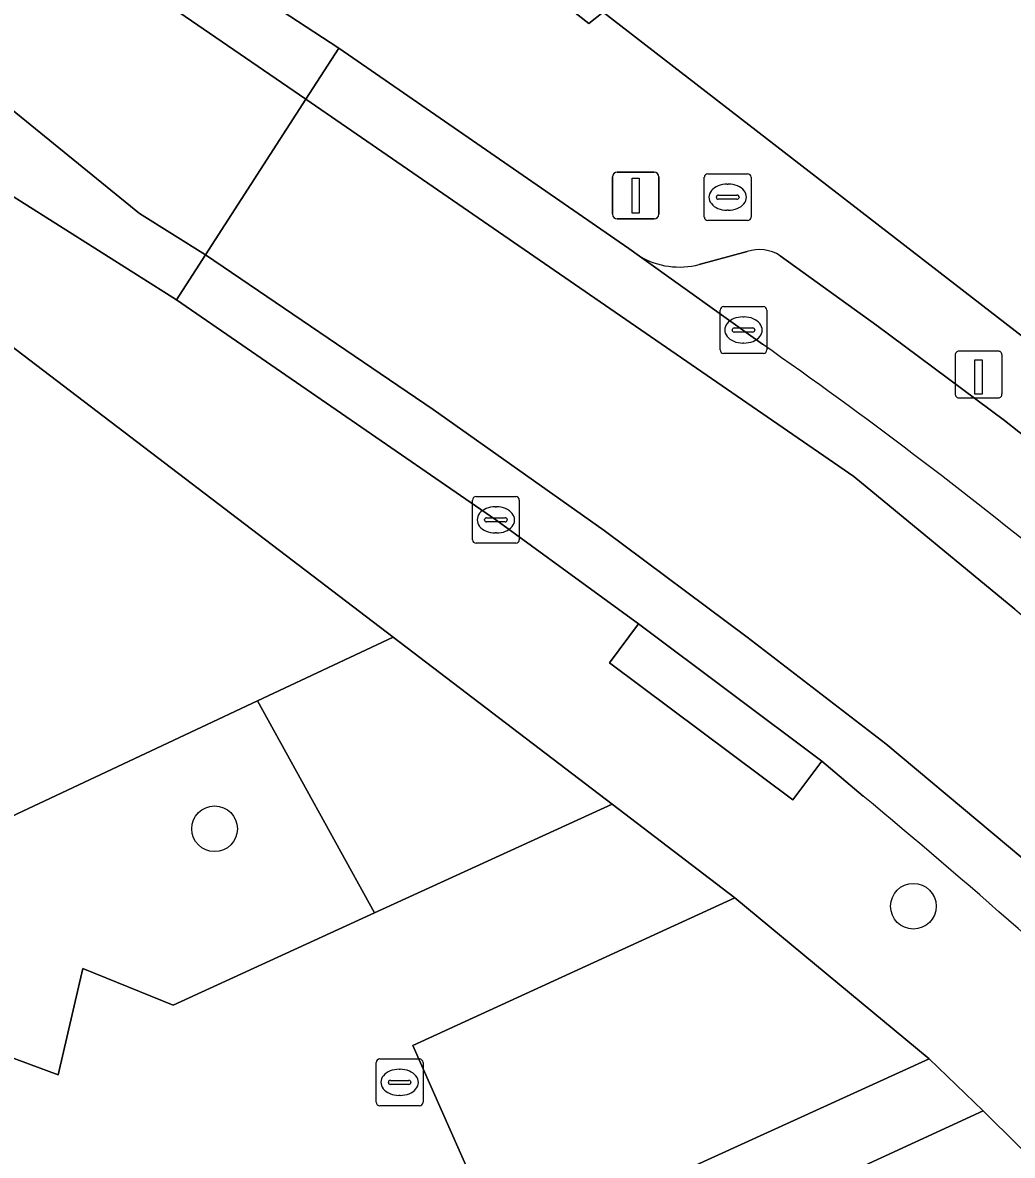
# Model space of a CAD drawing. Extents: x 159262 to 160143, y 383399 to 384319.
# Drawn here: x 159661.43 to 159682.62, y 383886.9 to 383911.15 of the extents above; entities that cross this region are included whole.
import ezdxf

# ---------------------------------------------------------------- set-up
doc = ezdxf.new("R2010")
doc.units = 0
for name, color, linetype in [('IMGEO_Boom', 7, 'Continuous'), ('IMGEO_Brandkraan', 7, 'Continuous'), ('IMGEO_Erf', 7, 'Continuous'), ('IMGEO_Groenvoorziening', 7, 'Continuous'), ('IMGEO_Kolk', 7, 'Continuous'), ('IMGEO_Laadpaal', 7, 'Continuous'), ('IMGEO_Lichtmast', 7, 'Continuous'), ('IMGEO_Parkeervlak_open', 7, 'Continuous'), ('IMGEO_Rijbaan_lokaal_gesloten', 7, 'Continuous'), ('IMGEO_Rijbaan_lokaal_open', 7, 'Continuous'), ('IMGEO_Voetpad_open', 7, 'Continuous')]:
    doc.layers.add(name, color=color, linetype=linetype)

msp = doc.modelspace()

# ---------------------------------------------------------------- linework, layer by layer
at = {"layer": 'IMGEO_Boom'}
for centre in [(159665.537, 383893.891), (159680.497, 383892.232)]:
    msp.add_circle(centre, 0.489, dxfattribs=at)
at = {"layer": 'IMGEO_Brandkraan'}
for p, q in [((159676.021, 383906.988), (159676.021, 383907.84)), ((159676.096, 383907.914), (159676.948, 383907.914)), ((159677.022, 383907.84), (159677.022, 383906.988)), ((159676.509, 383907.694), (159676.534, 383907.694)), ((159676.28, 383907.408), (159676.28, 383907.42)), ((159676.718, 383907.371), (159676.32, 383907.371)), ((159676.323, 383907.457), (159676.721, 383907.457)), ((159676.764, 383907.42), (159676.764, 383907.408)), ((159676.532, 383907.134), (159676.507, 383907.134)), ((159676.948, 383906.914), (159676.096, 383906.914))]:
    msp.add_line(p, q, dxfattribs=at)
for points in [[(159676.021, 383906.988), (159676.021, 383907.84)], [(159676.096, 383907.914), (159676.948, 383907.914)], [(159677.022, 383907.84), (159677.022, 383906.988)], [(159676.948, 383906.914), (159676.096, 383906.914)]]:
    msp.add_lwpolyline(points, dxfattribs=at)
for centre, radius, start, end in [((159676.098, 383907.838), 0.0765, 91.552, 178.448), ((159676.098, 383907.838), 0.0765, 91.552, 178.448), ((159676.946, 383907.838), 0.0765, 1.552, 88.448), ((159676.946, 383907.838), 0.0765, 1.552, 88.448), ((159676.32, 383907.417), 0.0403, 85.8775, 175.7526), ((159676.317, 383907.407), 0.0366, 178.938, 274.7102), ((159676.721, 383907.414), 0.043, 264.8664, 352.4533), ((159676.725, 383907.419), 0.0386, 1.7309, 96.639), ((159676.098, 383906.99), 0.0765, 181.552, 268.448), ((159676.098, 383906.99), 0.0765, 181.552, 268.448), ((159676.946, 383906.99), 0.0765, 271.552, 358.448), ((159676.946, 383906.99), 0.0765, 271.552, 358.448)]:
    msp.add_arc(centre, radius, start, end, dxfattribs=at)
for centre, major_axis, ratio, start_param, end_param in [((159676.508, 383907.414), (-0.387, 0.002), 0.722429, 4.712389, 7.853982), ((159676.533, 383907.414), (-0.39, 0.002), 0.717154, 1.570796, 4.712389)]:
    msp.add_ellipse(centre, major_axis=major_axis, ratio=ratio, start_param=start_param, end_param=end_param, dxfattribs=at)
at = {"layer": 'IMGEO_Erf'}
for points in [[(159777.272, 383965.773), (159773.286, 383964.712), (159769.133, 383963.606), (159761.123, 383961.474), (159763.12, 383953.973), (159765.503, 383954.561), (159766.116, 383952.08), (159766.986, 383948.553), (159764.602, 383947.965), (159765.519, 383944.903), (159766.503, 383941.407), (159752.247, 383937.414), (159753.57, 383932.427), (159748.324, 383931.035), (159747.001, 383936.022), (159672.409, 383912.034), (159673.546, 383911.13), (159673.853, 383911.374), (159683.97, 383903.552)], [(159686.536, 383883.351), (159681.994, 383887.853), (159633.167, 383865.358), (159633.741, 383863.652), (159639.584, 383846.284), (159640.286, 383844.199), (159644.879, 383845.723), (159645.052, 383845.201), (159647.598, 383846.058), (159652.71, 383847.777), (159657.902, 383849.577), (159662.678, 383851.232), (159667.615, 383854.172), (159669.44, 383855.259), (159668.635, 383857.377), (159669.117, 383858.082), (159670.678, 383858.806), (159671.55, 383856.515), (159672.197, 383856.901), (159676.812, 383859.649), (159681.401, 383862.382), (159685.996, 383865.118)]]:
    msp.add_lwpolyline(points, dxfattribs=at)
at = {"layer": 'IMGEO_Groenvoorziening'}
for points in [[(159666.454, 383896.629), (159669.358, 383897.994), (159660.854, 383904.472), (159660.687, 383904.565)], [(159625.756, 383883.694), (159627.571, 383878.247), (159628.812, 383878.932), (159666.454, 383896.629)]]:
    msp.add_lwpolyline(points, dxfattribs=at)
for points in [[(159674.05, 383894.42), (159669.358, 383897.994), (159666.454, 383896.629), (159668.962, 383892.09)], [(159650.579, 383885.52), (159653.102, 383884.519), (159653.674, 383886.785), (159656.196, 383885.826), (159656.708, 383888.161), (159659.09, 383887.239), (159659.643, 383889.566), (159662.185, 383888.626), (159662.717, 383890.902), (159664.647, 383890.115), (159668.962, 383892.09), (159666.454, 383896.629), (159628.812, 383878.932), (159630.597, 383874.526), (159636.763, 383875.546), (159638.444, 383880.008), (159638.603, 383879.948), (159641.115, 383878.998), (159641.678, 383881.265), (159644.1, 383880.363), (159644.651, 383882.77), (159647.035, 383881.668), (159647.555, 383884.164), (159650.088, 383883.154)], [(159671.184, 383886.075), (159671.739, 383884.822), (159680.835, 383888.963), (159676.673, 383892.409), (159669.778, 383889.25)]]:
    msp.add_lwpolyline(points, close=True, dxfattribs=at)
at = {"layer": 'IMGEO_Kolk'}
for p, q in [((159676.358, 383904.144), (159676.358, 383904.996)), ((159676.433, 383905.07), (159677.285, 383905.07)), ((159677.359, 383904.996), (159677.359, 383904.144)), ((159676.846, 383904.85), (159676.871, 383904.85)), ((159676.617, 383904.564), (159676.617, 383904.576)), ((159677.055, 383904.527), (159676.657, 383904.527)), ((159676.66, 383904.613), (159677.058, 383904.613)), ((159677.101, 383904.576), (159677.101, 383904.564)), ((159676.869, 383904.29), (159676.844, 383904.29)), ((159677.285, 383904.07), (159676.433, 383904.07)), ((159671.059, 383900.078), (159671.059, 383900.93)), ((159671.134, 383901.004), (159671.986, 383901.004)), ((159671.547, 383900.784), (159671.572, 383900.784)), ((159672.06, 383900.93), (159672.06, 383900.078)), ((159671.361, 383900.547), (159671.759, 383900.547)), ((159671.318, 383900.498), (159671.318, 383900.51)), ((159671.756, 383900.461), (159671.358, 383900.461)), ((159671.802, 383900.51), (159671.802, 383900.498)), ((159671.57, 383900.224), (159671.545, 383900.224)), ((159671.986, 383900.004), (159671.134, 383900.004)), ((159669.073, 383888.962), (159669.925, 383888.962)), ((159668.998, 383888.036), (159668.998, 383888.888)), ((159669.486, 383888.742), (159669.511, 383888.742)), ((159669.999, 383888.888), (159669.999, 383888.036)), ((159669.257, 383888.456), (159669.257, 383888.468)), ((159669.695, 383888.419), (159669.297, 383888.419)), ((159669.3, 383888.505), (159669.698, 383888.505)), ((159669.741, 383888.468), (159669.741, 383888.456)), ((159669.509, 383888.182), (159669.484, 383888.182)), ((159669.925, 383887.962), (159669.073, 383887.962))]:
    msp.add_line(p, q, dxfattribs=at)
for points in [[(159676.358, 383904.144), (159676.358, 383904.996)], [(159676.433, 383905.07), (159677.285, 383905.07)], [(159677.359, 383904.996), (159677.359, 383904.144)], [(159677.285, 383904.07), (159676.433, 383904.07)], [(159671.059, 383900.078), (159671.059, 383900.93)], [(159671.134, 383901.004), (159671.986, 383901.004)], [(159672.06, 383900.93), (159672.06, 383900.078)], [(159671.986, 383900.004), (159671.134, 383900.004)], [(159669.073, 383888.962), (159669.925, 383888.962)], [(159668.998, 383888.036), (159668.998, 383888.888)], [(159669.999, 383888.888), (159669.999, 383888.036)], [(159669.925, 383887.962), (159669.073, 383887.962)]]:
    msp.add_lwpolyline(points, dxfattribs=at)
for centre, radius, start, end in [((159676.435, 383904.994), 0.0765, 91.552, 178.448), ((159676.435, 383904.994), 0.0765, 91.552, 178.448), ((159677.283, 383904.994), 0.0765, 1.552, 88.448), ((159677.283, 383904.994), 0.0765, 1.552, 88.448), ((159676.657, 383904.573), 0.0403, 85.8775, 175.7526), ((159676.654, 383904.563), 0.0366, 178.938, 274.7102), ((159677.058, 383904.57), 0.043, 264.8664, 352.4533), ((159677.062, 383904.575), 0.0386, 1.7309, 96.639), ((159676.435, 383904.146), 0.0765, 181.552, 268.448), ((159676.435, 383904.146), 0.0765, 181.552, 268.448), ((159677.283, 383904.146), 0.0765, 271.552, 358.448), ((159677.283, 383904.146), 0.0765, 271.552, 358.448), ((159671.136, 383900.928), 0.0765, 91.552, 178.448), ((159671.136, 383900.928), 0.0765, 91.552, 178.448), ((159671.984, 383900.928), 0.0765, 1.552, 88.448), ((159671.984, 383900.928), 0.0765, 1.552, 88.448), ((159671.358, 383900.507), 0.0403, 85.8775, 175.7526), ((159671.763, 383900.509), 0.0386, 1.7309, 96.639), ((159671.355, 383900.497), 0.0366, 178.938, 274.7102), ((159671.759, 383900.504), 0.043, 264.8664, 352.4533), ((159671.136, 383900.08), 0.0765, 181.552, 268.448), ((159671.136, 383900.08), 0.0765, 181.552, 268.448), ((159671.984, 383900.08), 0.0765, 271.552, 358.448), ((159671.984, 383900.08), 0.0765, 271.552, 358.448), ((159669.075, 383888.886), 0.0765, 91.552, 178.448), ((159669.075, 383888.886), 0.0765, 91.552, 178.448), ((159669.923, 383888.886), 0.0765, 1.552, 88.448), ((159669.923, 383888.886), 0.0765, 1.552, 88.448), ((159669.297, 383888.465), 0.0403, 85.8775, 175.7526), ((159669.294, 383888.455), 0.0366, 178.938, 274.7102), ((159669.698, 383888.462), 0.043, 264.8664, 352.4533), ((159669.702, 383888.467), 0.0386, 1.7309, 96.639), ((159669.075, 383888.038), 0.0765, 181.552, 268.448), ((159669.075, 383888.038), 0.0765, 181.552, 268.448), ((159669.923, 383888.038), 0.0765, 271.552, 358.448), ((159669.923, 383888.038), 0.0765, 271.552, 358.448)]:
    msp.add_arc(centre, radius, start, end, dxfattribs=at)
for centre, major_axis, ratio, start_param, end_param in [((159676.845, 383904.57), (-0.387, 0.002), 0.722429, 4.712389, 7.853982), ((159676.87, 383904.57), (-0.39, 0.002), 0.717154, 1.570796, 4.712389), ((159671.546, 383900.504), (-0.387, 0.002), 0.722429, 4.712389, 7.853982), ((159671.571, 383900.504), (-0.39, 0.002), 0.717154, 1.570796, 4.712389), ((159669.485, 383888.462), (-0.387, 0.002), 0.722429, 4.712389, 7.853982), ((159669.51, 383888.462), (-0.39, 0.002), 0.717154, 1.570796, 4.712389)]:
    msp.add_ellipse(centre, major_axis=major_axis, ratio=ratio, start_param=start_param, end_param=end_param, dxfattribs=at)
at = {"layer": 'IMGEO_Laadpaal'}
for p, q in [((159681.394, 383904.033), (159681.394, 383903.192)), ((159681.394, 383904.033), (159681.394, 383903.192)), ((159682.31, 383904.117), (159681.469, 383904.117)), ((159682.31, 383904.117), (159681.469, 383904.117)), ((159682.394, 383903.201), (159682.394, 383904.042)), ((159682.394, 383903.201), (159682.394, 383904.042)), ((159681.478, 383903.117), (159682.319, 383903.117)), ((159681.478, 383903.117), (159682.319, 383903.117))]:
    msp.add_line(p, q, dxfattribs=at)
msp.add_lwpolyline([(159681.809, 383903.93), (159681.969, 383903.93), (159681.969, 383903.197), (159681.809, 383903.197), (159681.809, 383903.93)], dxfattribs=at)
for centre, start, end in [((159681.472, 383904.039), 92.4484, 184.2845), ((159681.472, 383904.039), 92.4484, 184.2845), ((159682.316, 383904.039), 2.4484, 94.2845), ((159682.316, 383904.039), 2.4484, 94.2845), ((159681.472, 383903.195), 182.4484, 274.2845), ((159681.472, 383903.195), 182.4484, 274.2845), ((159682.316, 383903.195), 272.4484, 4.2845), ((159682.316, 383903.195), 272.4484, 4.2845)]:
    msp.add_arc(centre, 0.0779, start, end, dxfattribs=at)
at = {"layer": 'IMGEO_Lichtmast'}
for p, q in [((159674.056, 383907.047), (159674.056, 383907.847)), ((159674.056, 383907.847), (159674.056, 383907.047)), ((159674.156, 383907.947), (159674.946, 383907.947)), ((159674.946, 383907.947), (159674.156, 383907.947)), ((159675.046, 383907.847), (159675.046, 383907.047)), ((159675.046, 383907.047), (159675.046, 383907.847)), ((159674.946, 383906.947), (159674.156, 383906.947)), ((159674.156, 383906.947), (159674.946, 383906.947))]:
    msp.add_line(p, q, dxfattribs=at)
msp.add_lwpolyline([(159674.476, 383907.822), (159674.626, 383907.822), (159674.626, 383907.072), (159674.476, 383907.072), (159674.476, 383907.822)], dxfattribs=at)
for centre, start, end in [((159674.156, 383907.847), 90, 180), ((159674.156, 383907.847), 90, 180), ((159674.946, 383907.847), 0, 90), ((159674.946, 383907.847), 360, 90), ((159674.156, 383907.047), 180, 270), ((159674.156, 383907.047), 180, 270), ((159674.946, 383907.047), 270, 0), ((159674.946, 383907.047), 270, 0)]:
    msp.add_arc(centre, 0.1, start, end, dxfattribs=at)
at = {"layer": 'IMGEO_Parkeervlak_open'}
for points in [[(159674.637, 383906.151), (159677.268, 383904.265)], [(159676.938, 383906.249), (159675.91, 383905.974)], [(159685.404, 383900.243), (159684.903, 383900.691), (159682.449, 383902.632), (159679.713, 383904.667), (159677.647, 383906.161)], [(159671.184, 383886.075), (159669.778, 383889.25), (159676.673, 383892.409), (159674.05, 383894.42), (159668.962, 383892.09), (159664.647, 383890.115), (159662.717, 383890.902), (159662.185, 383888.626), (159659.643, 383889.566), (159659.09, 383887.239), (159656.708, 383888.161), (159656.196, 383885.826)]]:
    msp.add_lwpolyline(points, dxfattribs=at)
for centre, radius, start, end in [((159675.484, 383907.575), 1.657, 239.2654, 284.9031), ((159677.2, 383905.459), 0.832, 57.507, 108.3424), ((159616.242, 383817.199), 106.324, 50.65998, 54.97297)]:
    msp.add_arc(centre, radius, start, end, dxfattribs=at)
at = {"layer": 'IMGEO_Rijbaan_lokaal_gesloten'}
for points in [[(159645.276, 383940.274), (159644.044, 383944.284), (159642.94, 383943.962), (159644.2, 383939.527), (159645.217, 383936.218), (159645.568, 383935.135), (159646.97, 383931.638), (159648.727, 383928.309), (159650.206, 383925.812), (159650.84, 383924.787), (159652.261, 383922.762), (159654.026, 383920.522), (159656.955, 383917.333), (159659.496, 383915.179), (159663.889, 383911.991), (159667.489, 383909.513), (159668.194, 383910.606), (159666.612, 383911.646), (159665.778, 383912.15)], [(159677.268, 383904.265), (159674.637, 383906.151), (159674.406, 383906.317), (159668.194, 383910.606), (159667.489, 383909.513), (159679.221, 383901.436), (159682.666, 383898.593), (159685.379, 383896.309), (159687.576, 383894.5), (159690.074, 383892.044), (159692.356, 383889.718), (159695.285, 383886.487), (159696.835, 383884.591), (159699.075, 383881.489), (159700.281, 383879.55), (159702.219, 383876.449), (159705.061, 383871.365), (159706.776, 383868.141), (159707.215, 383867.315), (159708.764, 383864.216), (159709.785, 383864.699)], [(159682.666, 383898.593), (159679.221, 383901.436), (159667.489, 383909.513), (159665.342, 383906.183), (159670.218, 383902.865), (159673.879, 383900.279), (159676.937, 383897.996), (159679.908, 383895.713), (159682.837, 383893.257)], [(159682.837, 383893.257), (159679.908, 383895.713), (159676.937, 383897.996), (159673.879, 383900.279), (159670.218, 383902.865), (159665.342, 383906.183), (159664.719, 383905.216), (159671.557, 383900.505), (159674.612, 383898.278), (159678.539, 383895.342), (159679.425, 383894.591)]]:
    msp.add_lwpolyline(points, dxfattribs=at)
for centre, radius, start, end in [((159616.242, 383817.199), 106.324, 50.65998, 54.97297), ((159570.762, 383764.124), 169.791, 47.26742, 50.20989)]:
    msp.add_arc(centre, radius, start, end, dxfattribs=at)
at = {"layer": 'IMGEO_Rijbaan_lokaal_open'}
msp.add_lwpolyline([(159639.724, 383940.187), (159640.765, 383936.728), (159642.292, 383932.237), (159644.287, 383927.912), (159646.518, 383923.804), (159647.481, 383922.3), (159651.258, 383917.385), (159663.928, 383907.066), (159665.342, 383906.183), (159667.489, 383909.513), (159663.889, 383911.991), (159659.496, 383915.179), (159656.955, 383917.333), (159654.026, 383920.522), (159652.261, 383922.762), (159650.84, 383924.787), (159650.206, 383925.812), (159648.727, 383928.309), (159646.97, 383931.638), (159645.568, 383935.135), (159645.217, 383936.218), (159644.2, 383939.527), (159642.94, 383943.962), (159638.993, 383942.811)], close=True, dxfattribs=at)
msp.add_lwpolyline([(159643.243, 383927.43), (159645.51, 383923.255), (159645.901, 383922.575), (159646.475, 383921.748), (159650.484, 383916.532), (159660.537, 383907.858), (159664.719, 383905.216), (159665.342, 383906.183), (159663.928, 383907.066), (159651.258, 383917.385), (159647.481, 383922.3), (159646.518, 383923.804), (159644.287, 383927.912), (159642.292, 383932.237), (159640.765, 383936.728), (159639.724, 383940.187), (159638.993, 383942.811), (159637.889, 383942.489), (159638.539, 383940.266), (159638.623, 383939.856), (159639.664, 383936.397)], dxfattribs=at)
at = {"layer": 'IMGEO_Voetpad_open'}
for points in [[(159649.782, 383928.761), (159651.169, 383926.336), (159652.22, 383924.725), (159653.741, 383925.725), (159656.434, 383922.257), (159655.119, 383921.018), (159656.168, 383919.867), (159657.498, 383921.128), (159660.717, 383918.056), (159659.514, 383916.707), (159662.018, 383914.711), (159663.02, 383916.16), (159666.755, 383913.71), (159665.778, 383912.15), (159666.612, 383911.646), (159668.194, 383910.606), (159674.406, 383906.317), (159674.637, 383906.151)], [(159683.97, 383903.552), (159673.853, 383911.374), (159673.546, 383911.13), (159672.409, 383912.034), (159670.777, 383913.332)], [(159655.605, 383908.031), (159660.854, 383904.472), (159669.358, 383897.994), (159674.05, 383894.42), (159676.673, 383892.409), (159680.835, 383888.963), (159681.994, 383887.853), (159686.536, 383883.351), (159690.719, 383878.088), (159693.314, 383874.758), (159695.278, 383871.582), (159696.866, 383869.036), (159697.658, 383867.762), (159702.237, 383860.416), (159704.181, 383861.634), (159704.074, 383861.893)], [(159679.425, 383894.591), (159678.539, 383895.342), (159677.916, 383894.509), (159673.989, 383897.445), (159674.612, 383898.278), (159671.557, 383900.505), (159664.719, 383905.216), (159660.537, 383907.858)], [(159675.91, 383905.974), (159676.938, 383906.249)], [(159677.647, 383906.161), (159679.713, 383904.667), (159682.449, 383902.632), (159684.903, 383900.691), (159685.404, 383900.243)]]:
    msp.add_lwpolyline(points, dxfattribs=at)
for points in [[(159674.612, 383898.278), (159673.989, 383897.445), (159677.916, 383894.509), (159678.539, 383895.342)], [(159681.994, 383887.853), (159680.835, 383888.963), (159671.739, 383884.822), (159671.184, 383886.075), (159641.027, 383872.1), (159641.608, 383870.793), (159632.724, 383866.676), (159633.167, 383865.358)]]:
    msp.add_lwpolyline(points, close=True, dxfattribs=at)
for centre, radius, start, end in [((159675.484, 383907.575), 1.657, 239.2654, 284.9031), ((159677.2, 383905.459), 0.832, 57.507, 108.3424), ((159570.762, 383764.124), 169.791, 47.26742, 50.20989)]:
    msp.add_arc(centre, radius, start, end, dxfattribs=at)

doc.saveas('drawing.dxf')
